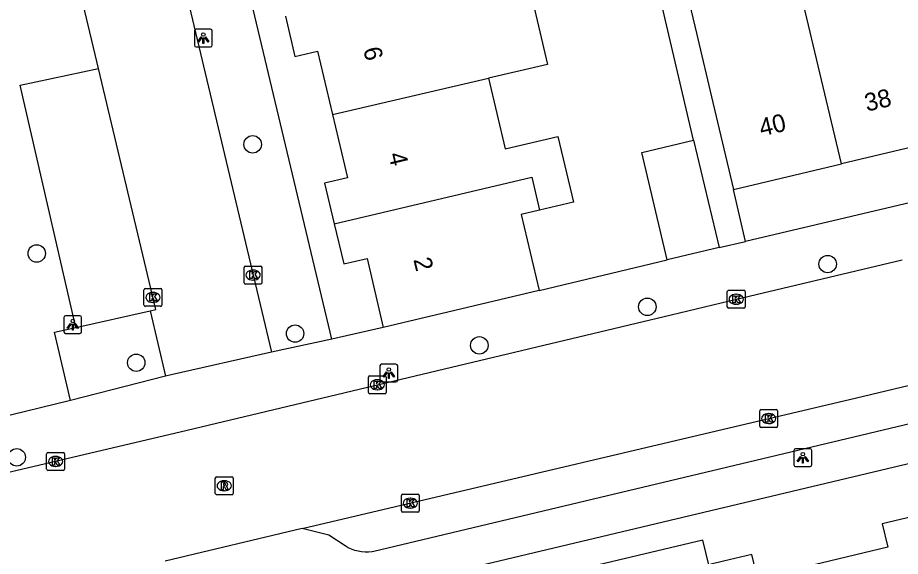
# Model space of a CAD drawing. Extents: x 158038 to 159242, y 380133 to 381214.
# Drawn here: x 158418.58 to 158468.09, y 380835.54 to 380865.78 of the extents above; entities that cross this region are included whole.
import ezdxf

# ---------------------------------------------------------------- set-up
doc = ezdxf.new("R2010")
doc.units = 0
for name, color, linetype in [('IMGEO_Boom', 7, 'Continuous'), ('IMGEO_Kolk', 7, 'Continuous'), ('IMGEO_Lichtpunt', 7, 'Continuous'), ('IMGEO_Pand', 7, 'Continuous'), ('IMGEO_Pand_nummerreeks', 7, 'Continuous'), ('IMGEO_Parkeervlak_open', 7, 'Continuous'), ('IMGEO_Rijbaan_lokaal_open', 7, 'Continuous'), ('IMGEO_Rioolput', 7, 'Continuous'), ('IMGEO_Voetpad_open', 7, 'Continuous')]:
    doc.layers.add(name, color=color, linetype=linetype)

msp = doc.modelspace()

# ---------------------------------------------------------------- linework, layer by layer
at = {"layer": 'IMGEO_Boom'}
for centre in [(158431.761, 380858.669), (158419.646, 380852.542), (158464.013, 380851.948), (158453.899, 380849.548), (158434.141, 380848.047), (158444.473, 380847.384), (158425.228, 380846.411), (158418.528, 380841.1)]:
    msp.add_circle(centre, 0.489, dxfattribs=at)
at = {"layer": 'IMGEO_Kolk'}
for p, q in [((158431.282, 380850.903), (158431.282, 380851.755)), ((158431.357, 380851.829), (158432.209, 380851.829)), ((158432.283, 380851.755), (158432.283, 380850.903)), ((158431.77, 380851.609), (158431.795, 380851.609)), ((158432.209, 380850.829), (158431.357, 380850.829)), ((158431.793, 380851.049), (158431.768, 380851.049)), ((158425.664, 380849.65), (158425.664, 380850.502)), ((158425.739, 380850.576), (158426.591, 380850.576)), ((158426.152, 380850.356), (158426.177, 380850.356)), ((158426.665, 380850.502), (158426.665, 380849.65)), ((158458.383, 380849.548), (158458.383, 380850.4)), ((158458.458, 380850.474), (158459.31, 380850.474)), ((158458.871, 380850.254), (158458.896, 380850.254)), ((158459.384, 380850.4), (158459.384, 380849.548)), ((158426.175, 380849.796), (158426.15, 380849.796)), ((158458.894, 380849.694), (158458.869, 380849.694)), ((158426.591, 380849.576), (158425.739, 380849.576)), ((158459.31, 380849.474), (158458.458, 380849.474)), ((158438.253, 380844.746), (158438.253, 380845.598)), ((158438.328, 380845.672), (158439.18, 380845.672)), ((158438.741, 380845.452), (158438.766, 380845.452)), ((158439.254, 380845.598), (158439.254, 380844.746)), ((158438.764, 380844.892), (158438.739, 380844.892)), ((158439.18, 380844.672), (158438.328, 380844.672)), ((158460.281, 380843.778), (158461.133, 380843.778)), ((158460.206, 380842.852), (158460.206, 380843.704)), ((158460.694, 380843.558), (158460.719, 380843.558)), ((158461.207, 380843.704), (158461.207, 380842.852)), ((158461.133, 380842.778), (158460.281, 380842.778)), ((158460.717, 380842.998), (158460.692, 380842.998)), ((158420.204, 380840.443), (158420.204, 380841.295)), ((158420.279, 380841.369), (158421.131, 380841.369)), ((158421.205, 380841.295), (158421.205, 380840.443)), ((158420.692, 380841.149), (158420.717, 380841.149)), ((158421.131, 380840.369), (158420.279, 380840.369)), ((158420.715, 380840.589), (158420.69, 380840.589)), ((158440.104, 380838.101), (158440.104, 380838.953)), ((158440.179, 380839.027), (158441.031, 380839.027)), ((158440.592, 380838.807), (158440.617, 380838.807)), ((158441.105, 380838.953), (158441.105, 380838.101)), ((158441.031, 380838.027), (158440.179, 380838.027)), ((158440.615, 380838.247), (158440.59, 380838.247))]:
    msp.add_line(p, q, dxfattribs=at)
for points in [[(158431.282, 380850.903), (158431.282, 380851.755)], [(158431.357, 380851.829), (158432.209, 380851.829)], [(158432.283, 380851.755), (158432.283, 380850.903)], [(158431.603, 380851.529), (158431.726, 380851.529), (158431.726, 380851.378), (158431.856, 380851.529), (158432.02, 380851.529), (158431.874, 380851.378), (158432.027, 380851.129), (158431.875, 380851.129), (158431.79, 380851.293), (158431.726, 380851.226), (158431.726, 380851.129), (158431.603, 380851.129), (158431.603, 380851.529)], [(158432.209, 380850.829), (158431.357, 380850.829)], [(158425.664, 380849.65), (158425.664, 380850.502)], [(158425.739, 380850.576), (158426.591, 380850.576)], [(158425.985, 380850.276), (158426.108, 380850.276), (158426.108, 380850.125), (158426.238, 380850.276), (158426.402, 380850.276), (158426.256, 380850.125), (158426.409, 380849.876), (158426.257, 380849.876), (158426.172, 380850.04), (158426.108, 380849.973), (158426.108, 380849.876), (158425.985, 380849.876), (158425.985, 380850.276)], [(158426.665, 380850.502), (158426.665, 380849.65)], [(158458.383, 380849.548), (158458.383, 380850.4)], [(158458.458, 380850.474), (158459.31, 380850.474)], [(158459.384, 380850.4), (158459.384, 380849.548)], [(158458.704, 380850.174), (158458.827, 380850.174), (158458.827, 380850.023), (158458.957, 380850.174), (158459.121, 380850.174), (158458.975, 380850.023), (158459.128, 380849.774), (158458.976, 380849.774), (158458.891, 380849.938), (158458.827, 380849.871), (158458.827, 380849.774), (158458.704, 380849.774), (158458.704, 380850.174)], [(158426.591, 380849.576), (158425.739, 380849.576)], [(158459.31, 380849.474), (158458.458, 380849.474)], [(158438.253, 380844.746), (158438.253, 380845.598)], [(158438.328, 380845.672), (158439.18, 380845.672)], [(158438.574, 380845.372), (158438.697, 380845.372), (158438.697, 380845.221), (158438.827, 380845.372), (158438.991, 380845.372), (158438.845, 380845.221), (158438.998, 380844.972), (158438.846, 380844.972), (158438.761, 380845.136), (158438.697, 380845.069), (158438.697, 380844.972), (158438.574, 380844.972), (158438.574, 380845.372)], [(158439.254, 380845.598), (158439.254, 380844.746)], [(158439.18, 380844.672), (158438.328, 380844.672)], [(158460.281, 380843.778), (158461.133, 380843.778)], [(158460.206, 380842.852), (158460.206, 380843.704)], [(158460.527, 380843.478), (158460.65, 380843.478), (158460.65, 380843.327), (158460.78, 380843.478), (158460.944, 380843.478), (158460.798, 380843.327), (158460.951, 380843.078), (158460.799, 380843.078), (158460.714, 380843.242), (158460.65, 380843.175), (158460.65, 380843.078), (158460.527, 380843.078), (158460.527, 380843.478)], [(158461.207, 380843.704), (158461.207, 380842.852)], [(158461.133, 380842.778), (158460.281, 380842.778)], [(158420.204, 380840.443), (158420.204, 380841.295)], [(158420.279, 380841.369), (158421.131, 380841.369)], [(158421.205, 380841.295), (158421.205, 380840.443)], [(158420.525, 380841.069), (158420.648, 380841.069), (158420.648, 380840.918), (158420.778, 380841.069), (158420.942, 380841.069), (158420.796, 380840.918), (158420.949, 380840.669), (158420.797, 380840.669), (158420.712, 380840.833), (158420.648, 380840.766), (158420.648, 380840.669), (158420.525, 380840.669), (158420.525, 380841.069)], [(158421.131, 380840.369), (158420.279, 380840.369)], [(158440.104, 380838.101), (158440.104, 380838.953)], [(158440.179, 380839.027), (158441.031, 380839.027)], [(158441.105, 380838.953), (158441.105, 380838.101)], [(158440.425, 380838.727), (158440.548, 380838.727), (158440.548, 380838.576), (158440.678, 380838.727), (158440.842, 380838.727), (158440.696, 380838.576), (158440.849, 380838.327), (158440.697, 380838.327), (158440.612, 380838.491), (158440.548, 380838.424), (158440.548, 380838.327), (158440.425, 380838.327), (158440.425, 380838.727)], [(158441.031, 380838.027), (158440.179, 380838.027)]]:
    msp.add_lwpolyline(points, dxfattribs=at)
for centre, start, end in [((158431.359, 380851.753), 91.552, 178.448), ((158431.359, 380851.753), 91.552, 178.448), ((158432.207, 380851.753), 1.552, 88.448), ((158432.207, 380851.753), 1.552, 88.448), ((158431.359, 380850.905), 181.552, 268.448), ((158431.359, 380850.905), 181.552, 268.448), ((158432.207, 380850.905), 271.552, 358.448), ((158432.207, 380850.905), 271.552, 358.448), ((158425.741, 380850.5), 91.552, 178.448), ((158425.741, 380850.5), 91.552, 178.448), ((158426.589, 380850.5), 1.552, 88.448), ((158426.589, 380850.5), 1.552, 88.448), ((158458.46, 380850.398), 91.552, 178.448), ((158458.46, 380850.398), 91.552, 178.448), ((158459.308, 380850.398), 1.552, 88.448), ((158459.308, 380850.398), 1.552, 88.448), ((158425.741, 380849.652), 181.552, 268.448), ((158425.741, 380849.652), 181.552, 268.448), ((158426.589, 380849.652), 271.552, 358.448), ((158426.589, 380849.652), 271.552, 358.448), ((158458.46, 380849.55), 181.552, 268.448), ((158458.46, 380849.55), 181.552, 268.448), ((158459.308, 380849.55), 271.552, 358.448), ((158459.308, 380849.55), 271.552, 358.448), ((158438.33, 380845.596), 91.552, 178.448), ((158438.33, 380845.596), 91.552, 178.448), ((158439.178, 380845.596), 1.552, 88.448), ((158439.178, 380845.596), 1.552, 88.448), ((158438.33, 380844.748), 181.552, 268.448), ((158438.33, 380844.748), 181.552, 268.448), ((158439.178, 380844.748), 271.552, 358.448), ((158439.178, 380844.748), 271.552, 358.448), ((158460.283, 380843.702), 91.552, 178.448), ((158460.283, 380843.702), 91.552, 178.448), ((158461.131, 380843.702), 1.552, 88.448), ((158461.131, 380843.702), 1.552, 88.448), ((158460.283, 380842.854), 181.552, 268.448), ((158460.283, 380842.854), 181.552, 268.448), ((158461.131, 380842.854), 271.552, 358.448), ((158461.131, 380842.854), 271.552, 358.448), ((158420.281, 380841.293), 91.552, 178.448), ((158420.281, 380841.293), 91.552, 178.448), ((158421.129, 380841.293), 1.552, 88.448), ((158421.129, 380841.293), 1.552, 88.448), ((158420.281, 380840.445), 181.552, 268.448), ((158420.281, 380840.445), 181.552, 268.448), ((158421.129, 380840.445), 271.552, 358.448), ((158421.129, 380840.445), 271.552, 358.448), ((158440.181, 380838.951), 91.552, 178.448), ((158440.181, 380838.951), 91.552, 178.448), ((158441.029, 380838.951), 1.552, 88.448), ((158441.029, 380838.951), 1.552, 88.448), ((158440.181, 380838.103), 181.552, 268.448), ((158440.181, 380838.103), 181.552, 268.448), ((158441.029, 380838.103), 271.552, 358.448), ((158441.029, 380838.103), 271.552, 358.448)]:
    msp.add_arc(centre, 0.0765, start, end, dxfattribs=at)
for centre, major_axis, ratio, start_param, end_param in [((158431.769, 380851.329), (-0.387, 0.002), 0.722429, 4.712389, 7.853982), ((158431.794, 380851.329), (-0.39, 0.002), 0.717154, 1.570796, 4.712389), ((158426.151, 380850.076), (-0.387, 0.002), 0.722429, 4.712389, 7.853982), ((158426.176, 380850.076), (-0.39, 0.002), 0.717154, 1.570796, 4.712389), ((158458.87, 380849.974), (-0.387, 0.002), 0.722429, 4.712389, 7.853982), ((158458.895, 380849.974), (-0.39, 0.002), 0.717154, 1.570796, 4.712389), ((158438.74, 380845.172), (-0.387, 0.002), 0.722429, 4.712389, 7.853982), ((158438.765, 380845.172), (-0.39, 0.002), 0.717154, 1.570796, 4.712389), ((158460.693, 380843.278), (-0.387, 0.002), 0.722429, 4.712389, 7.853982), ((158460.718, 380843.278), (-0.39, 0.002), 0.717154, 1.570796, 4.712389), ((158420.691, 380840.869), (-0.387, 0.002), 0.722429, 4.712389, 7.853982), ((158420.716, 380840.869), (-0.39, 0.002), 0.717154, 1.570796, 4.712389), ((158440.591, 380838.527), (-0.387, 0.002), 0.722429, 4.712389, 7.853982), ((158440.616, 380838.527), (-0.39, 0.002), 0.717154, 1.570796, 4.712389)]:
    msp.add_ellipse(centre, major_axis=major_axis, ratio=ratio, start_param=start_param, end_param=end_param, dxfattribs=at)
at = {"layer": 'IMGEO_Lichtpunt'}
for p, q in [((158428.493, 380865.036), (158428.493, 380864.229)), ((158428.493, 380865.036), (158428.493, 380864.229)), ((158429.395, 380865.131), (158428.587, 380865.131)), ((158429.395, 380865.131), (158428.587, 380865.131)), ((158429.489, 380864.229), (158429.489, 380865.036)), ((158429.489, 380864.229), (158429.489, 380865.036)), ((158428.587, 380864.135), (158429.395, 380864.135)), ((158428.587, 380864.135), (158429.395, 380864.135)), ((158421.17, 380848.953), (158421.17, 380848.146)), ((158421.17, 380848.953), (158421.17, 380848.146)), ((158422.072, 380849.048), (158421.264, 380849.048)), ((158422.072, 380849.048), (158421.264, 380849.048)), ((158422.166, 380848.146), (158422.166, 380848.953)), ((158422.166, 380848.146), (158422.166, 380848.953)), ((158421.264, 380848.052), (158422.072, 380848.052)), ((158421.264, 380848.052), (158422.072, 380848.052)), ((158438.898, 380846.232), (158438.898, 380845.425)), ((158438.898, 380846.232), (158438.898, 380845.425)), ((158439.8, 380846.327), (158438.992, 380846.327)), ((158439.8, 380846.327), (158438.992, 380846.327)), ((158439.894, 380845.425), (158439.894, 380846.232)), ((158439.894, 380845.425), (158439.894, 380846.232)), ((158438.992, 380845.331), (158439.8, 380845.331)), ((158438.992, 380845.331), (158439.8, 380845.331)), ((158462.125, 380841.482), (158462.125, 380840.675)), ((158462.125, 380841.482), (158462.125, 380840.675)), ((158463.027, 380841.577), (158462.219, 380841.577)), ((158463.027, 380841.577), (158462.219, 380841.577)), ((158463.121, 380840.675), (158463.121, 380841.482)), ((158463.121, 380840.675), (158463.121, 380841.482)), ((158462.219, 380840.581), (158463.027, 380840.581)), ((158462.219, 380840.581), (158463.027, 380840.581))]:
    msp.add_line(p, q, dxfattribs=at)
for points in [[(158428.867, 380864.7), (158428.906, 380864.672), (158428.718, 380864.41), (158428.68, 380864.437), (158428.867, 380864.7)], [(158428.969, 380864.652), (158429.016, 380864.652), (158429.016, 380864.33), (158428.969, 380864.33), (158428.969, 380864.652)], [(158429.079, 380864.672), (158429.117, 380864.699), (158429.304, 380864.437), (158429.265, 380864.409), (158429.079, 380864.672)], [(158421.544, 380848.617), (158421.583, 380848.589), (158421.395, 380848.327), (158421.357, 380848.354), (158421.544, 380848.617)], [(158421.646, 380848.569), (158421.693, 380848.569), (158421.693, 380848.247), (158421.646, 380848.247), (158421.646, 380848.569)], [(158421.756, 380848.589), (158421.794, 380848.616), (158421.981, 380848.354), (158421.942, 380848.326), (158421.756, 380848.589)], [(158439.272, 380845.896), (158439.311, 380845.868), (158439.123, 380845.606), (158439.085, 380845.633), (158439.272, 380845.896)], [(158439.374, 380845.848), (158439.421, 380845.848), (158439.421, 380845.526), (158439.374, 380845.526), (158439.374, 380845.848)], [(158439.484, 380845.868), (158439.522, 380845.895), (158439.709, 380845.633), (158439.67, 380845.605), (158439.484, 380845.868)], [(158462.499, 380841.146), (158462.538, 380841.118), (158462.35, 380840.856), (158462.312, 380840.883), (158462.499, 380841.146)], [(158462.601, 380841.098), (158462.648, 380841.098), (158462.648, 380840.776), (158462.601, 380840.776), (158462.601, 380841.098)], [(158462.711, 380841.118), (158462.749, 380841.145), (158462.936, 380840.883), (158462.897, 380840.855), (158462.711, 380841.118)]]:
    msp.add_lwpolyline(points, dxfattribs=at)
for centre in [(158428.992, 380864.834), (158421.669, 380848.751), (158439.397, 380846.03), (158462.624, 380841.28)]:
    msp.add_circle(centre, 0.0994, dxfattribs=at)
for centre, start, end in [((158428.587, 380865.036), 90, 180), ((158428.587, 380865.036), 90, 180), ((158429.395, 380865.036), 0, 90), ((158429.395, 380865.036), 0, 90), ((158428.587, 380864.229), 180, 270), ((158428.587, 380864.229), 180, 270), ((158429.395, 380864.229), 270, 0), ((158429.395, 380864.229), 270, 360), ((158421.264, 380848.953), 90, 180), ((158421.264, 380848.953), 90, 180), ((158422.072, 380848.953), 0, 90), ((158422.072, 380848.953), 0, 90), ((158421.264, 380848.146), 180, 270), ((158421.264, 380848.146), 180, 270), ((158422.072, 380848.146), 270, 0), ((158422.072, 380848.146), 270, 360), ((158438.992, 380846.232), 90, 180), ((158438.992, 380846.232), 90, 180), ((158439.8, 380846.232), 0, 90), ((158439.8, 380846.232), 0, 90), ((158438.992, 380845.425), 180, 270), ((158438.992, 380845.425), 180, 270), ((158439.8, 380845.425), 270, 0), ((158439.8, 380845.425), 270, 360), ((158462.219, 380841.482), 90, 180), ((158462.219, 380841.482), 90, 180), ((158463.027, 380841.482), 0, 90), ((158463.027, 380841.482), 0, 90), ((158462.219, 380840.675), 180, 270), ((158462.219, 380840.675), 180, 270), ((158463.027, 380840.675), 270, 0), ((158463.027, 380840.675), 270, 360)]:
    msp.add_arc(centre, 0.0946, start, end, dxfattribs=at)
at = {"layer": 'IMGEO_Pand'}
for points in [[(158464.786, 380857.572), (158461.448, 380871.665)], [(158455.556, 380869.55), (158456.652, 380864.913), (158457.575, 380861.009), (158458.725, 380856.143)], [(158449, 380869.445), (158449.428, 380867.635), (158447.359, 380867.146), (158448.303, 380863.154), (158444.993, 380862.381)], [(158433.596, 380865.863), (158434.131, 380863.599), (158435.395, 380863.898), (158436.237, 380860.337)], [(158436.237, 380860.337), (158444.993, 380862.381)], [(158444.993, 380862.381), (158445.932, 380858.409), (158448.884, 380859.107), (158449.754, 380855.426), (158447.857, 380854.978)], [(158436.237, 380860.337), (158437.076, 380856.786), (158435.795, 380856.483), (158436.334, 380854.203)], [(158455.017, 380852.184), (158453.591, 380858.219), (158456.496, 380858.906)], [(158456.496, 380858.906), (158457.923, 380852.871)], [(158470.632, 380858.951), (158464.786, 380857.572)], [(158458.725, 380856.143), (158464.786, 380857.572)], [(158436.334, 380854.203), (158447.424, 380856.817), (158447.857, 380854.978)], [(158447.857, 380854.978), (158446.822, 380854.733), (158447.832, 380850.462)], [(158436.334, 380854.203), (158436.866, 380851.953), (158438.174, 380852.262), (158439.088, 380848.395)], [(158457.923, 380852.871), (158455.017, 380852.184)], [(158447.832, 380850.462), (158439.088, 380848.395)], [(158469.197, 380837.871), (158467.081, 380837.368), (158467.394, 380836.054), (158463.733, 380835.183)], [(158457.353, 380835.07), (158457.004, 380836.446), (158451.175, 380835.059)], [(158463.733, 380835.183), (158460.083, 380834.315), (158459.767, 380835.644), (158458.165, 380835.263), (158457.487, 380835.102), (158457.353, 380835.07)]]:
    msp.add_lwpolyline(points, dxfattribs=at)
at = {"layer": 'IMGEO_Parkeervlak_open'}
msp.add_lwpolyline([(158421.836, 380848.384), (158426.008, 380849.326)], dxfattribs=at)
at = {"layer": 'IMGEO_Rijbaan_lokaal_open'}
for points in [[(158446.846, 380916.284), (158450.904, 380898.43), (158422.216, 380891.65), (158432.809, 380847.002)], [(158423.115, 380862.932), (158421.49, 380869.778)], [(158426.008, 380849.326), (158426.327, 380849.398), (158423.115, 380862.932)], [(158381.334, 380831.623), (158427.688, 380842.533), (158434.124, 380844.068), (158455.24, 380849.102), (158458.51, 380849.883), (158468.191, 380852.193)], [(158426.008, 380849.326), (158426.87, 380845.655)], [(158432.809, 380847.002), (158427.196, 380845.738), (158426.87, 380845.655)], [(158434.542, 380837.096), (158465.626, 380844.441), (158469.788, 380845.423)], [(158434.542, 380837.096), (158426.859, 380835.28)]]:
    msp.add_lwpolyline(points, dxfattribs=at)
at = {"layer": 'IMGEO_Rioolput'}
for p, q in [((158429.664, 380839.077), (158429.664, 380839.929)), ((158429.739, 380840.003), (158430.591, 380840.003)), ((158430.152, 380839.783), (158430.177, 380839.783)), ((158430.665, 380839.929), (158430.665, 380839.077)), ((158430.591, 380839.003), (158429.739, 380839.003)), ((158430.175, 380839.223), (158430.15, 380839.223))]:
    msp.add_line(p, q, dxfattribs=at)
for points in [[(158429.664, 380839.077), (158429.664, 380839.929)], [(158429.739, 380840.003), (158430.591, 380840.003)], [(158430.665, 380839.929), (158430.665, 380839.077)], [(158430.253, 380839.701), (158430.001, 380839.703), (158430.001, 380839.303)], [(158430.001, 380839.303), (158430.125, 380839.303), (158430.125, 380839.465), (158430.136, 380839.465)], [(158430.179, 380839.622), (158430.125, 380839.622), (158430.125, 380839.541)], [(158430.125, 380839.541), (158430.177, 380839.541)], [(158430.183, 380839.436), (158430.254, 380839.303), (158430.394, 380839.303), (158430.329, 380839.429)], [(158430.591, 380839.003), (158429.739, 380839.003)]]:
    msp.add_lwpolyline(points, dxfattribs=at)
for centre, radius, start, end in [((158429.741, 380839.927), 0.0765, 91.552, 178.448), ((158429.741, 380839.927), 0.0765, 91.552, 178.448), ((158430.589, 380839.927), 0.0765, 1.552, 88.448), ((158430.589, 380839.927), 0.0765, 1.552, 88.448), ((158430.135, 380839.412), 0.0533, 26.0293, 88.6989), ((158430.161, 380839.73), 0.19, 274.7715, 282.9687), ((158430.185, 380839.526), 0.0964, 77.0061, 93.1865), ((158430.199, 380839.583), 0.0378, 276.6634, 79.6772), ((158430.252, 380839.591), 0.109, 350.3612, 89.416), ((158430.25, 380839.591), 0.112, 277.5842, 350.9817), ((158430.234, 380839.376), 0.108, 29.5134, 73.7905), ((158429.741, 380839.079), 0.0765, 181.552, 268.448), ((158429.741, 380839.079), 0.0765, 181.552, 268.448), ((158430.589, 380839.079), 0.0765, 271.552, 358.448), ((158430.589, 380839.079), 0.0765, 271.552, 358.448)]:
    msp.add_arc(centre, radius, start, end, dxfattribs=at)
for centre, major_axis, ratio, start_param, end_param in [((158430.151, 380839.503), (-0.387, 0.002), 0.722429, 4.712389, 7.853982), ((158430.176, 380839.503), (-0.39, 0.002), 0.717154, 1.570796, 4.712389)]:
    msp.add_ellipse(centre, major_axis=major_axis, ratio=ratio, start_param=start_param, end_param=end_param, dxfattribs=at)
at = {"layer": 'IMGEO_Voetpad_open'}
for points in [[(158436.196, 380847.728), (158426.409, 380888.878), (158431.285, 380890.005)], [(158456.496, 380858.906), (158449.604, 380888.332)], [(158512.303, 380865.698), (158500, 380862.796), (158459.414, 380853.223)], [(158421.836, 380848.384), (158418.721, 380861.995), (158423.115, 380862.932)], [(158459.414, 380853.223), (158458.725, 380856.143)], [(158431.67, 380831.273), (158431.507, 380831.934), (158492.147, 380846.362), (158492.306, 380845.603), (158500, 380847.433), (158527.386, 380853.947)], [(158457.923, 380852.871), (158459.414, 380853.223)], [(158447.832, 380850.462), (158455.017, 380852.184)], [(158421.532, 380844.298), (158420.64, 380848.128), (158421.836, 380848.384)], [(158439.088, 380848.395), (158436.196, 380847.728)], [(158436.196, 380847.728), (158432.809, 380847.002)], [(158426.87, 380845.655), (158421.532, 380844.298)], [(158421.532, 380844.298), (158417.391, 380843.287)], [(158470.273, 380843.365), (158438.55, 380835.819), (158438.46, 380835.804), (158438.265, 380835.783), (158438.068, 380835.781), (158437.872, 380835.796), (158437.678, 380835.828), (158437.487, 380835.878), (158437.302, 380835.944), (158437.123, 380836.027), (158436.953, 380836.125), (158436.031, 380836.73), (158434.542, 380837.096)]]:
    msp.add_lwpolyline(points, dxfattribs=at)

# ---------------------------------------------------------------- texts
at = {"layer": 'IMGEO_Pand_nummerreeks'}
for s, rotation, p in [('6', 283.4013, (158437.956, 380864.015)), ('38', 13.2702, (158466.216, 380860.5)), ('40', 13.2697, (158460.303, 380859.104)), ('4', 283.4016, (158439.364, 380858.108)), ('2', 283.4016, (158440.771, 380852.203))]:
    msp.add_text(s, height=1, rotation=rotation, dxfattribs=at).set_placement(p)

doc.saveas('drawing.dxf')
